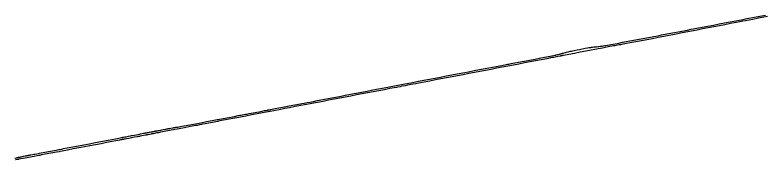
# Model space of a CAD drawing. Extents: x 6541740 to 6566395, y 5525066 to 5530361.
# Drawn here: x 6561986 to 6563639, y 5527406 to 5527724 of the extents above; entities that cross this region are included whole.
import ezdxf

# ---------------------------------------------------------------- set-up
doc = ezdxf.new("R2010")
doc.units = 0
doc.layers.add('TOR_PS_T-rowy otwarte nieumocnione', color=7, linetype='Continuous')

msp = doc.modelspace()

# ---------------------------------------------------------------- linework, layer by layer
at = {"layer": 'TOR_PS_T-rowy otwarte nieumocnione'}
for p, q in [((6563187.5, 5527638.7), (6563188.2, 5527638.8)), ((6563188.2, 5527638.8), (6563189, 5527639.1)), ((6563192.4, 5527639.9), (6563192.9, 5527640.1)), ((6562082.7, 5527428.8), (6562084.1, 5527429)), ((6561993.5, 5527411.7), (6561994, 5527411.8))]:
    msp.add_line(p, q, dxfattribs=at)
for points in [[(6563645.2, 5527720.9), (6563637, 5527719.3), (6563624.7, 5527717), (6563624.7, 5527717), (6563612.4, 5527714.7), (6563604.2, 5527713.1), (6563600.1, 5527712.3), (6563596.1, 5527711.5), (6563590.6, 5527710.4), (6563587.9, 5527709.9), (6563587.9, 5527709.9), (6563583.8, 5527709.1), (6563575.6, 5527707.6), (6563575.6, 5527707.6), (6563571.5, 5527706.8), (6563563.4, 5527705.3), (6563563.4, 5527705.3), (6563551.1, 5527702.9), (6563551.1, 5527702.9), (6563538.8, 5527700.6), (6563538.8, 5527700.6), (6563526.5, 5527698.3), (6563526.5, 5527698.3), (6563514.2, 5527695.9), (6563514.2, 5527695.9), (6563501.9, 5527693.6), (6563501.9, 5527693.6), (6563489.7, 5527691.3), (6563481.5, 5527689.7), (6563477.4, 5527688.9), (6563469.2, 5527687.3), (6563465.1, 5527686.5), (6563465.1, 5527686.5), (6563452.8, 5527684.1), (6563452.8, 5527684.1), (6563440.6, 5527681.6), (6563440.6, 5527681.6), (6563436.5, 5527680.8), (6563428.3, 5527679.2), (6563428.3, 5527679.2), (6563416, 5527676.9), (6563416, 5527676.9), (6563403.8, 5527674.5), (6563403.8, 5527674.5), (6563391.5, 5527672.2), (6563391.5, 5527672.2), (6563383.3, 5527670.7), (6563379.2, 5527669.9), (6563379.2, 5527669.9), (6563366.9, 5527667.6), (6563366.9, 5527667.6), (6563362.9, 5527666.8), (6563354.7, 5527665.3), (6563354.7, 5527665.3), (6563342.3, 5527663), (6563342.3, 5527663), (6563334.2, 5527661.5), (6563330.1, 5527660.7), (6563330.1, 5527660.7), (6563326, 5527660), (6563320.6, 5527659), (6563317.8, 5527658.5), (6563317.8, 5527658.5), (6563313.7, 5527657.8), (6563308.3, 5527656.7), (6563305.5, 5527656.2), (6563305.5, 5527656.2), (6563293.3, 5527654), (6563293.3, 5527654), (6563287.3, 5527652.8), (6563281, 5527651.6), (6563281, 5527651.6), (6563276.9, 5527650.9), (6563271.4, 5527649.9), (6563268.7, 5527649.4), (6563268.7, 5527649.4), (6563264.6, 5527648.6), (6563256.4, 5527647), (6563256.4, 5527647), (6563244.2, 5527644.7), (6563244.2, 5527644.7), (6563231.9, 5527642.3), (6563231.9, 5527642.3), (6563219.6, 5527640), (6563219.6, 5527640), (6563207.2, 5527637.7), (6563195.1, 5527635.4), (6563195.1, 5527635.4), (6563193.5, 5527635.1), (6563193, 5527635), (6563192.8, 5527635), (6563192.1, 5527634.8), (6563191.9, 5527634.8), (6563191.3, 5527634.7), (6563191, 5527634.6), (6563190.7, 5527634.6), (6563190.4, 5527634.5), (6563190.2, 5527634.5), (6563189.6, 5527634.3), (6563189.3, 5527634.3), (6563188.7, 5527634.2), (6563188.5, 5527634.1), (6563188, 5527634), (6563188, 5527634), (6563182.7, 5527633), (6563176.6, 5527631.8), (6563173.5, 5527631.2), (6563173.5, 5527631.2), (6563170.5, 5527630.6), (6563170.5, 5527630.6), (6563166.4, 5527629.9), (6563158.2, 5527628.3), (6563158.2, 5527628.3), (6563145.9, 5527625.9), (6563145.9, 5527625.9), (6563133.6, 5527623.6), (6563133.6, 5527623.6), (6563121.4, 5527621.3), (6563121.4, 5527621.3), (6563109.1, 5527618.9), (6563109.1, 5527618.9), (6563096.8, 5527616.6), (6563096.8, 5527616.6), (6563084.6, 5527614.2), (6563084.6, 5527614.2), (6563072.3, 5527611.9), (6563060.1, 5527609.6), (6563060.1, 5527609.6), (6563047.8, 5527607.2), (6563047.8, 5527607.2), (6563035.5, 5527604.9), (6563035.5, 5527604.9), (6563023.2, 5527602.5), (6563023.2, 5527602.5), (6563011, 5527600.2), (6563011, 5527600.2), (6562998.7, 5527597.9), (6562986.4, 5527595.5), (6562986.4, 5527595.5), (6562974.1, 5527593.2), (6562974.1, 5527593.2), (6562961.8, 5527590.9), (6562961.8, 5527590.9), (6562949.5, 5527588.5), (6562949.5, 5527588.5), (6562937.3, 5527586.2), (6562937.3, 5527586.2), (6562925, 5527583.9), (6562925, 5527583.9), (6562912.7, 5527581.6), (6562912.7, 5527581.6), (6562900.4, 5527579.2), (6562900.4, 5527579.2), (6562896.3, 5527578.4), (6562888.1, 5527576.9), (6562888.1, 5527576.9), (6562880, 5527575.3), (6562875.9, 5527574.6), (6562875.9, 5527574.6), (6562872.7, 5527574), (6562872.7, 5527574), (6562869.7, 5527573.4), (6562863.6, 5527572.2), (6562863.6, 5527572.2), (6562851.3, 5527569.9), (6562851.3, 5527569.9), (6562846, 5527568.9), (6562846, 5527568.9), (6562839, 5527567.6), (6562839, 5527567.6), (6562834.9, 5527566.8), (6562829.5, 5527565.8), (6562826.7, 5527565.2), (6562826.7, 5527565.2), (6562822, 5527564.3), (6562812.5, 5527562.5), (6562812.5, 5527562.5), (6562800.3, 5527560.2), (6562800.3, 5527560.2), (6562788, 5527557.9), (6562788, 5527557.9), (6562775.7, 5527555.5), (6562775.7, 5527555.5), (6562763.4, 5527553.2), (6562763.4, 5527553.2), (6562751, 5527550.9), (6562738.8, 5527548.6), (6562726.5, 5527546.2), (6562726.5, 5527546.2), (6562714.2, 5527543.9), (6562714.2, 5527543.9), (6562701.9, 5527541.6), (6562701.9, 5527541.6), (6562689.7, 5527539.3), (6562689.7, 5527539.3), (6562677.4, 5527536.9), (6562677.4, 5527536.9), (6562665.1, 5527534.6), (6562665.1, 5527534.6), (6562652.8, 5527532.3), (6562640.5, 5527529.9), (6562640.5, 5527529.9), (6562636.4, 5527529.2), (6562628.3, 5527527.6), (6562628.3, 5527527.6), (6562624.2, 5527526.8), (6562616, 5527525.3), (6562603.7, 5527523), (6562603.7, 5527523), (6562591.4, 5527520.6), (6562591.4, 5527520.6), (6562581, 5527518.7), (6562568.7, 5527516.3), (6562568.7, 5527516.3), (6562560.5, 5527514.8), (6562556.4, 5527514), (6562556.4, 5527514), (6562548.3, 5527512.4), (6562544.2, 5527511.7), (6562544.2, 5527511.7), (6562543.7, 5527511.6), (6562543.7, 5527511.6), (6562539.8, 5527510.8), (6562531.9, 5527509.3), (6562531.9, 5527509.3), (6562519.6, 5527507), (6562519.6, 5527507), (6562507.3, 5527504.7), (6562495, 5527502.3), (6562495, 5527502.3), (6562482.8, 5527500), (6562470.5, 5527497.7), (6562466.4, 5527496.9), (6562458.2, 5527495.3), (6562458.2, 5527495.3), (6562450, 5527493.8), (6562445.9, 5527493), (6562445.9, 5527493), (6562437.7, 5527491.5), (6562435, 5527490.9), (6562433.6, 5527490.7), (6562433.6, 5527490.7), (6562432.4, 5527490.4), (6562432.4, 5527490.4), (6562428.7, 5527489.7), (6562421.4, 5527488.3), (6562421.4, 5527488.3), (6562409.1, 5527486), (6562409.1, 5527486), (6562405, 5527485.2), (6562399.6, 5527484.2), (6562396.8, 5527483.7), (6562396.8, 5527483.7), (6562392.7, 5527482.9), (6562387.3, 5527481.9), (6562384.5, 5527481.3), (6562372.3, 5527479), (6562372.3, 5527479), (6562360, 5527476.7), (6562360, 5527476.7), (6562351.8, 5527475.1), (6562347.7, 5527474.3), (6562347.7, 5527474.3), (6562343.6, 5527473.6), (6562338.2, 5527472.5), (6562335.5, 5527472), (6562335.5, 5527472), (6562330.1, 5527471), (6562330.1, 5527471), (6562323.2, 5527469.7), (6562323.2, 5527469.7), (6562318.5, 5527468.8), (6562318.5, 5527468.8), (6562314.9, 5527468.2), (6562314.9, 5527468.2), (6562310.9, 5527467.4), (6562310.9, 5527467.4), (6562306.8, 5527466.6), (6562301.3, 5527465.6), (6562298.6, 5527465.1), (6562290.4, 5527463.4), (6562287.7, 5527462.9), (6562286.3, 5527462.7), (6562286.3, 5527462.7), (6562282.6, 5527462), (6562279.5, 5527461.4), (6562278.8, 5527461.3), (6562277.9, 5527461.1), (6562277.9, 5527461.1), (6562276.2, 5527460.7), (6562275.4, 5527460.5), (6562274.8, 5527460.4), (6562274.5, 5527460.4), (6562274.1, 5527460.3), (6562273.9, 5527460.3), (6562273.9, 5527460.3), (6562265.7, 5527458.9), (6562262.9, 5527458.3), (6562261.8, 5527458), (6562261.8, 5527458), (6562260.4, 5527457.7), (6562259.5, 5527457.5), (6562257.7, 5527457.1), (6562255, 5527456.6), (6562249.5, 5527455.6), (6562249.5, 5527455.6), (6562245.4, 5527454.9), (6562242.7, 5527454.3), (6562237.2, 5527453.3), (6562237.2, 5527453.3), (6562231.8, 5527452.2), (6562229.1, 5527451.7), (6562226.3, 5527451.2), (6562225, 5527450.9), (6562225, 5527450.9), (6562223.7, 5527450.7), (6562222.6, 5527450.5), (6562222.6, 5527450.5), (6562221.7, 5527450.3), (6562221.7, 5527450.3), (6562218.7, 5527449.8), (6562216.7, 5527449.4), (6562212.7, 5527448.6), (6562212.7, 5527448.6), (6562208.6, 5527447.8), (6562200.4, 5527446.3), (6562200.4, 5527446.3), (6562188.1, 5527443.9), (6562175.8, 5527441.6), (6562175.8, 5527441.6), (6562163.5, 5527439.2), (6562163.5, 5527439.2), (6562151.2, 5527436.9), (6562151.2, 5527436.9), (6562147.2, 5527436.2), (6562139, 5527434.6), (6562139, 5527434.6), (6562130.8, 5527433), (6562126.7, 5527432.3), (6562126.7, 5527432.3), (6562114.4, 5527430), (6562102.1, 5527427.6), (6562102.1, 5527427.6), (6562089.9, 5527425.3), (6562084.6, 5527424.3), (6562083.2, 5527424), (6562083.2, 5527424), (6562077.5, 5527423), (6562077.5, 5527423), (6562065.2, 5527420.6), (6562065.2, 5527420.6), (6562052.9, 5527418.3), (6562044.7, 5527416.8), (6562040.6, 5527416), (6562040.6, 5527416), (6562038.7, 5527415.6), (6562038.7, 5527415.6), (6562034.7, 5527414.9), (6562034.7, 5527414.9), (6562028.3, 5527413.7), (6562028.3, 5527413.7), (6562016.1, 5527411.4), (6562016.1, 5527411.4), (6562012.6, 5527410.7), (6562012.6, 5527410.7), (6562003.8, 5527409.1), (6562003.8, 5527409.1), (6561997.8, 5527408), (6561994.9, 5527407.5), (6561994.9, 5527407.5), (6561994.5, 5527407.4), (6561994.3, 5527407.3), (6561993.6, 5527407.2), (6561993.4, 5527407.2), (6561992.8, 5527407.1), (6561992.5, 5527407), (6561992.1, 5527406.9), (6561992.1, 5527406.9), (6561991.5, 5527406.8), (6561987.8, 5527406.1), (6561986.8, 5527405.9)], [(6563192.9, 5527640.1), (6563194.1, 5527640.4), (6563194.1, 5527640.4), (6563202.1, 5527642.6), (6563204.8, 5527643.3), (6563206.1, 5527643.6), (6563206.1, 5527643.6), (6563210.2, 5527644.6), (6563212.9, 5527645.2), (6563218.4, 5527646.4), (6563225.2, 5527647.8), (6563230.6, 5527648.8), (6563230.6, 5527648.8), (6563242.9, 5527651.1), (6563242.9, 5527651.1), (6563248.4, 5527652.1), (6563251.1, 5527652.6), (6563253.9, 5527653), (6563255.3, 5527653.2), (6563255.3, 5527653.2), (6563256.6, 5527653.4), (6563257.6, 5527653.6), (6563259.4, 5527653.8), (6563262.2, 5527654.1), (6563264, 5527654.3), (6563267.7, 5527654.7), (6563267.7, 5527654.7), (6563271.4, 5527655), (6563273.3, 5527655.2), (6563276, 5527655.5), (6563278.8, 5527655.9), (6563280.2, 5527656), (6563282.3, 5527656.4), (6563283.7, 5527656.6), (6563286.5, 5527657), (6563288.5, 5527657.4), (6563292.5, 5527658.1), (6563292.5, 5527658.1), (6563296.6, 5527658.8), (6563299.3, 5527659.3), (6563304.8, 5527660.3), (6563304.8, 5527660.3), (6563308.9, 5527661.1), (6563317.1, 5527662.7), (6563317.1, 5527662.7), (6563325.2, 5527664.3), (6563329.3, 5527665.1), (6563329.3, 5527665.1), (6563333.3, 5527665.8), (6563341.5, 5527667.3), (6563341.5, 5527667.3), (6563353.9, 5527669.6), (6563353.9, 5527669.6), (6563366.1, 5527671.9), (6563366.1, 5527671.9), (6563378.4, 5527674.3), (6563378.4, 5527674.3), (6563386.6, 5527675.8), (6563390.7, 5527676.6), (6563390.7, 5527676.6), (6563393.4, 5527677.1), (6563398.9, 5527678.1), (6563402.9, 5527678.8), (6563402.9, 5527678.8), (6563405.7, 5527679.3), (6563411.1, 5527680.4), (6563415.2, 5527681.2), (6563415.2, 5527681.2), (6563427.5, 5527683.5), (6563427.5, 5527683.5), (6563439.8, 5527685.9), (6563439.8, 5527685.9), (6563448, 5527687.4), (6563452.1, 5527688.2), (6563452.1, 5527688.2), (6563464.4, 5527690.5), (6563464.4, 5527690.5), (6563468.4, 5527691.3), (6563476.6, 5527692.9), (6563476.6, 5527692.9), (6563488.9, 5527695.2), (6563488.9, 5527695.2), (6563501.2, 5527697.6), (6563501.2, 5527697.6), (6563513.5, 5527699.9), (6563513.5, 5527699.9), (6563525.7, 5527702.2), (6563525.7, 5527702.2), (6563538, 5527704.6), (6563538, 5527704.6), (6563550.3, 5527707), (6563550.3, 5527707), (6563562.6, 5527709.3), (6563562.6, 5527709.3), (6563570.8, 5527710.9), (6563574.9, 5527711.6), (6563574.9, 5527711.6), (6563583.1, 5527713.2), (6563587.2, 5527713.9), (6563587.2, 5527713.9), (6563599.4, 5527716.4), (6563599.4, 5527716.4), (6563603.5, 5527717.1), (6563611.7, 5527718.7), (6563611.7, 5527718.7), (6563619.9, 5527720.2), (6563624, 5527721), (6563624, 5527721), (6563636.3, 5527723.4), (6563636.3, 5527723.4), (6563640.4, 5527724.2)], [(6562317.6, 5527473.5), (6562318.2, 5527473.6), (6562320.9, 5527474.1), (6562322.3, 5527474.4), (6562322.3, 5527474.4), (6562323.8, 5527474.6), (6562326.9, 5527475.2), (6562329.3, 5527475.6), (6562329.3, 5527475.6), (6562334.6, 5527476.6), (6562334.6, 5527476.6), (6562335.9, 5527476.9), (6562338.7, 5527477.3), (6562340.5, 5527477.6), (6562344.1, 5527478.2), (6562346.9, 5527478.6), (6562346.9, 5527478.6), (6562348.2, 5527478.9), (6562351, 5527479.3), (6562353.7, 5527479.8), (6562359.2, 5527480.8), (6562359.2, 5527480.8), (6562371.5, 5527483.2), (6562371.5, 5527483.2), (6562379.7, 5527484.7), (6562383.8, 5527485.5), (6562383.8, 5527485.5), (6562392, 5527487), (6562396, 5527487.7), (6562396, 5527487.7), (6562408.3, 5527490.1), (6562420.6, 5527492.4), (6562431.6, 5527494.5), (6562432.9, 5527494.7), (6562432.9, 5527494.7), (6562445.2, 5527497), (6562457.5, 5527499.3), (6562469.8, 5527501.6), (6562469.8, 5527501.6), (6562477.9, 5527503.2), (6562482, 5527504), (6562482, 5527504), (6562484.8, 5527504.4), (6562490.2, 5527505.4), (6562494.3, 5527506.1), (6562494.3, 5527506.1), (6562497.1, 5527506.7), (6562502.5, 5527507.8), (6562506.6, 5527508.6), (6562506.6, 5527508.6), (6562510.7, 5527509.4), (6562518.9, 5527510.9), (6562518.9, 5527510.9), (6562524.3, 5527511.9), (6562527.1, 5527512.5), (6562531.2, 5527513.3), (6562531.2, 5527513.3), (6562536.4, 5527514.3), (6562539.1, 5527514.8), (6562541.7, 5527515.3), (6562543, 5527515.5), (6562543, 5527515.5), (6562543.5, 5527515.6), (6562543.5, 5527515.6), (6562544.8, 5527515.8), (6562547.5, 5527516.3), (6562550.3, 5527516.8), (6562555.7, 5527517.9), (6562555.7, 5527517.9), (6562559.8, 5527518.7), (6562568, 5527520.2), (6562568, 5527520.2), (6562580.3, 5527522.5), (6562580.3, 5527522.5), (6562590.7, 5527524.5), (6562590.7, 5527524.5), (6562603, 5527526.8), (6562603, 5527526.8), (6562615.3, 5527529.2), (6562615.3, 5527529.2), (6562618, 5527529.7), (6562623.4, 5527530.8), (6562627.5, 5527531.6), (6562627.5, 5527531.6), (6562630.2, 5527532.1), (6562635.7, 5527533.1), (6562639.8, 5527533.9), (6562639.8, 5527533.9), (6562643.9, 5527534.6), (6562652.1, 5527536.2), (6562652.1, 5527536.2), (6562664.4, 5527538.5), (6562664.4, 5527538.5), (6562676.7, 5527540.9), (6562676.7, 5527540.9), (6562688.9, 5527543.2), (6562701.2, 5527545.5), (6562701.2, 5527545.5), (6562705.3, 5527546.3), (6562713.5, 5527547.9), (6562713.5, 5527547.9), (6562725.8, 5527550.2), (6562725.8, 5527550.2), (6562738, 5527552.6), (6562738, 5527552.6), (6562750.3, 5527554.9), (6562762.7, 5527557.2), (6562762.7, 5527557.2), (6562774.9, 5527559.6), (6562774.9, 5527559.6), (6562787.2, 5527561.9), (6562787.2, 5527561.9), (6562799.5, 5527564.2), (6562799.5, 5527564.2), (6562811.8, 5527566.6), (6562811.8, 5527566.6), (6562826, 5527569.3), (6562826, 5527569.3), (6562838.3, 5527571.6), (6562838.3, 5527571.6), (6562845.2, 5527572.9), (6562850.6, 5527573.9), (6562850.6, 5527573.9), (6562862.6, 5527576.3), (6562862.6, 5527576.3), (6562868.8, 5527577.4), (6562871.9, 5527578), (6562871.9, 5527578), (6562875.1, 5527578.6), (6562875.1, 5527578.6), (6562883.3, 5527580.2), (6562887.4, 5527580.9), (6562887.4, 5527580.9), (6562899.7, 5527583.3), (6562899.7, 5527583.3), (6562911.9, 5527585.6), (6562911.9, 5527585.6), (6562924.2, 5527587.9), (6562924.2, 5527587.9), (6562936.5, 5527590.3), (6562936.5, 5527590.3), (6562948.8, 5527592.6), (6562948.8, 5527592.6), (6562961.1, 5527595), (6562973.3, 5527597.3), (6562973.3, 5527597.3), (6562977.4, 5527598), (6562985.6, 5527599.6), (6562985.6, 5527599.6), (6562997.9, 5527602), (6562997.9, 5527602), (6563010.2, 5527604.3), (6563022.5, 5527606.6), (6563022.5, 5527606.6), (6563030.7, 5527608.2), (6563034.8, 5527609), (6563034.8, 5527609), (6563047, 5527611.3), (6563047, 5527611.3), (6563059.3, 5527613.7), (6563059.3, 5527613.7), (6563071.6, 5527616), (6563071.6, 5527616), (6563074.3, 5527616.5), (6563079.7, 5527617.5), (6563083.8, 5527618.3), (6563083.8, 5527618.3), (6563087.9, 5527619.1), (6563096.1, 5527620.6), (6563096.1, 5527620.6), (6563108.3, 5527623), (6563108.3, 5527623), (6563120.6, 5527625.3), (6563120.6, 5527625.3), (6563132.9, 5527627.6), (6563132.9, 5527627.6), (6563145.2, 5527630), (6563145.2, 5527630), (6563157.5, 5527632.3), (6563157.5, 5527632.3), (6563169.8, 5527634.7), (6563169.8, 5527634.7), (6563172.8, 5527635.3), (6563172.8, 5527635.3), (6563175.8, 5527635.9), (6563177.9, 5527636.3), (6563179.2, 5527636.6), (6563181.9, 5527637.2), (6563181.9, 5527637.2), (6563183.3, 5527637.6), (6563186, 5527638.2), (6563187.5, 5527638.7)], [(6563189, 5527639.1), (6563189.3, 5527639.1), (6563189.9, 5527639.3)], [(6563189.9, 5527639.3), (6563190.2, 5527639.4), (6563190.7, 5527639.5)], [(6563190.7, 5527639.5), (6563190.8, 5527639.5), (6563191.6, 5527639.7)], [(6563191.6, 5527639.7), (6563192, 5527639.8), (6563192.4, 5527639.9)], [(6562084.1, 5527429), (6562089, 5527429.9), (6562089, 5527429.9), (6562093.1, 5527430.7), (6562101.2, 5527432.3), (6562101.2, 5527432.3), (6562113.5, 5527434.6), (6562113.5, 5527434.6), (6562125.8, 5527437), (6562125.8, 5527437), (6562138.1, 5527439.3), (6562138.1, 5527439.3), (6562150.4, 5527441.6), (6562162.6, 5527444), (6562174.9, 5527446.3), (6562187.2, 5527448.6), (6562187.2, 5527448.6), (6562191.3, 5527449.4), (6562199.5, 5527451), (6562199.5, 5527451), (6562207.7, 5527452.5), (6562211.8, 5527453.3), (6562211.8, 5527453.3), (6562217.8, 5527454.4), (6562220.8, 5527455), (6562220.8, 5527455), (6562221.7, 5527455.2), (6562221.7, 5527455.2), (6562222.8, 5527455.4), (6562224.1, 5527455.6), (6562224.1, 5527455.6), (6562225.4, 5527455.9), (6562228.2, 5527456.4), (6562230.9, 5527456.9), (6562236.3, 5527458), (6562236.3, 5527458), (6562240.4, 5527458.8), (6562243.2, 5527459.3), (6562248.6, 5527460.3), (6562248.6, 5527460.3), (6562254.1, 5527461.4), (6562256.8, 5527461.9), (6562259.5, 5527462.4), (6562260.9, 5527462.7), (6562260.9, 5527462.7), (6562262.7, 5527463.1), (6562266.3, 5527463.8), (6562269.1, 5527464.4), (6562270.9, 5527464.7), (6562271.8, 5527464.9), (6562273.2, 5527465.1), (6562273.2, 5527465.1), (6562274.4, 5527465.3), (6562274.4, 5527465.3), (6562275.6, 5527465.5), (6562278.1, 5527465.9), (6562280.6, 5527466.4), (6562282.2, 5527466.7), (6562285.5, 5527467.4), (6562285.5, 5527467.4), (6562288.4, 5527468), (6562289.8, 5527468.3), (6562292, 5527468.7), (6562293.5, 5527469), (6562294.2, 5527469.1), (6562295.3, 5527469.3), (6562295.3, 5527469.3), (6562295.7, 5527469.3), (6562295.7, 5527469.3), (6562296.4, 5527469.5), (6562297.7, 5527469.7), (6562297.7, 5527469.7), (6562299.1, 5527470), (6562301.8, 5527470.6), (6562303.6, 5527470.9), (6562307.3, 5527471.5), (6562310, 5527472), (6562310, 5527472), (6562312.7, 5527472.6), (6562317.6, 5527473.5)], [(6562011.7, 5527415.3), (6562012.9, 5527415.5), (6562013.8, 5527415.7), (6562015.2, 5527416), (6562015.2, 5527416), (6562015.6, 5527416.1), (6562015.6, 5527416.1), (6562016.9, 5527416.4), (6562017.8, 5527416.6), (6562019.5, 5527417), (6562021.3, 5527417.3), (6562024.8, 5527417.9), (6562027.5, 5527418.3), (6562027.5, 5527418.3), (6562029.8, 5527418.8), (6562034.4, 5527419.6), (6562037.9, 5527420.3), (6562039.7, 5527420.6), (6562039.7, 5527420.6), (6562043.8, 5527421.4), (6562052, 5527423), (6562052, 5527423), (6562064.3, 5527425.3), (6562064.3, 5527425.3), (6562076.6, 5527427.6), (6562076.6, 5527427.6), (6562082.7, 5527428.8)], [(6561986, 5527410), (6561986.6, 5527410.1), (6561989.3, 5527410.7), (6561990.7, 5527411), (6561990.7, 5527411), (6561991.2, 5527411.1)], [(6561991.2, 5527411.1), (6561991.5, 5527411.2), (6561991.8, 5527411.3)], [(6561991.8, 5527411.3), (6561992.1, 5527411.4), (6561992.7, 5527411.5)], [(6561992.7, 5527411.5), (6561992.9, 5527411.5), (6561993.5, 5527411.7)], [(6561994, 5527411.8), (6561996.5, 5527412.3), (6561997.8, 5527412.6), (6561999.9, 5527413), (6562001.9, 5527413.4), (6562002.9, 5527413.6), (6562002.9, 5527413.6), (6562004.7, 5527414), (6562008.4, 5527414.7), (6562011.1, 5527415.2), (6562011.7, 5527415.3)]]:
    msp.add_lwpolyline(points, dxfattribs=at)

doc.saveas('drawing.dxf')
